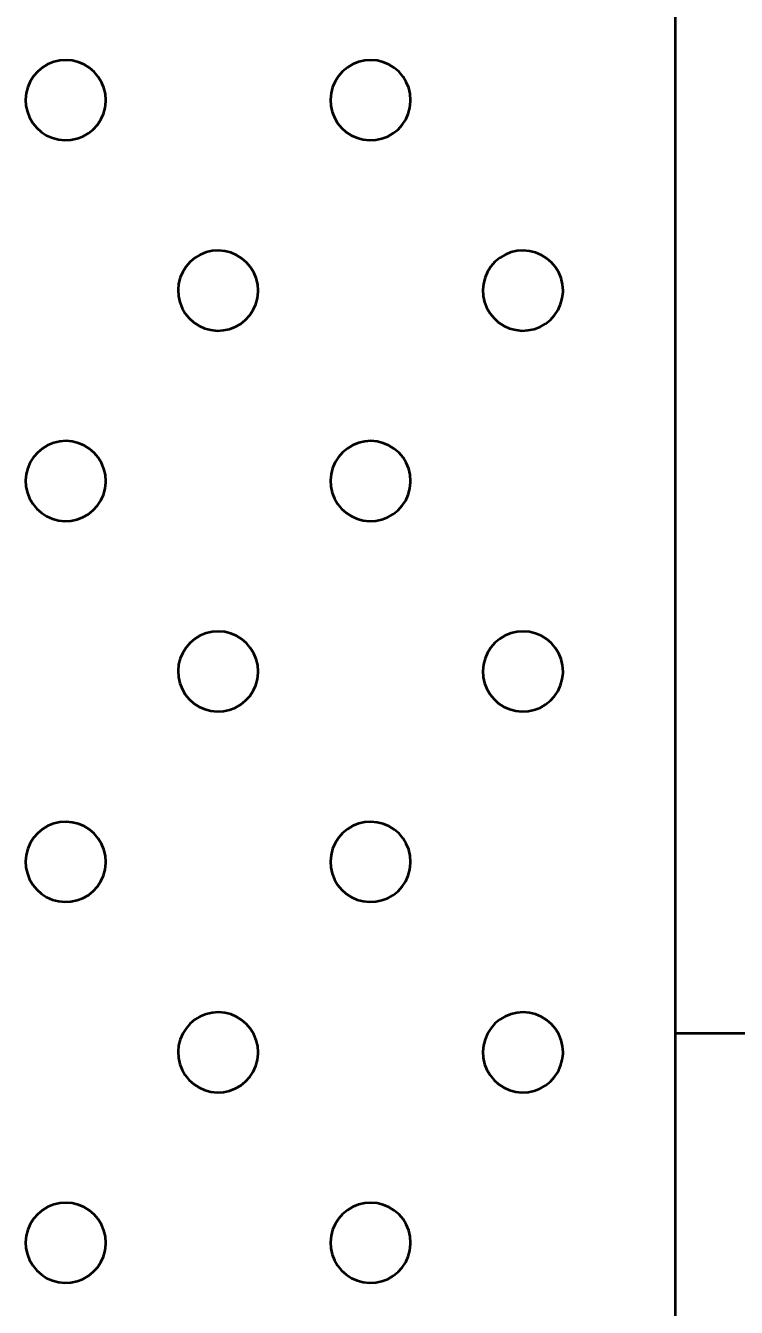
# Model space of a CAD drawing. Extents: x -76 to 974, y -1080 to -735.
# Drawn here: x 93.802 to 94.83, y -800.522 to -798.667 of the extents above; entities that cross this region are included whole.
import ezdxf

# ---------------------------------------------------------------- set-up
doc = ezdxf.new("R2010")
doc.units = 0
doc.header["$LTSCALE"] = 0.36
doc.layers.add('27', color=7, linetype='Continuous', lineweight=40)

msp = doc.modelspace()

# ---------------------------------------------------------------- linework, layer by layer
at = {"layer": '27'}
for p, q in [((94.7415, -802.3307), (94.7415, -798.3617)), ((94.7415, -800.1257), (95.403, -800.1257))]:
    msp.add_line(p, q, dxfattribs=at)
for points in [[(93.9175, -798.7752), (93.9168, -798.7662), (93.9147, -798.7573), (93.9112, -798.749), (93.9065, -798.7412), (93.9007, -798.7343), (93.8938, -798.7284), (93.8861, -798.7237), (93.8778, -798.7201), (93.869, -798.718), (93.86, -798.7172), (93.851, -798.7178), (93.8421, -798.7198), (93.8337, -798.7232), (93.826, -798.7278), (93.819, -798.7336), (93.813, -798.7404), (93.8082, -798.7481), (93.8046, -798.7564), (93.8023, -798.7652), (93.8015, -798.7742), (93.802, -798.7832), (93.804, -798.792), (93.8073, -798.8005), (93.8118, -798.8083), (93.8176, -798.8153), (93.8243, -798.8213), (93.8319, -798.8262), (93.8402, -798.8299), (93.849, -798.8322), (93.858, -798.8332), (93.867, -798.8327), (93.8759, -798.8308), (93.8843, -798.8276), (93.8922, -798.8231), (93.8992, -798.8174), (93.9053, -798.8107), (93.9103, -798.8032), (93.914, -798.7949), (93.9164, -798.7862), (93.9174, -798.7772)], [(94.3585, -798.7752), (94.3578, -798.7662), (94.3557, -798.7573), (94.3522, -798.749), (94.3475, -798.7412), (94.3417, -798.7343), (94.3348, -798.7284), (94.3271, -798.7237), (94.3188, -798.7201), (94.31, -798.718), (94.301, -798.7172), (94.292, -798.7178), (94.2831, -798.7198), (94.2747, -798.7232), (94.267, -798.7278), (94.26, -798.7336), (94.254, -798.7404), (94.2492, -798.7481), (94.2456, -798.7564), (94.2433, -798.7652), (94.2425, -798.7742), (94.243, -798.7832), (94.245, -798.792), (94.2483, -798.8005), (94.2528, -798.8083), (94.2586, -798.8153), (94.2653, -798.8213), (94.2729, -798.8262), (94.2812, -798.8299), (94.29, -798.8322), (94.299, -798.8332), (94.308, -798.8327), (94.3169, -798.8308), (94.3253, -798.8276), (94.3332, -798.8231), (94.3402, -798.8174), (94.3463, -798.8107), (94.3513, -798.8032), (94.355, -798.7949), (94.3574, -798.7862), (94.3584, -798.7772)], [(94.138, -799.0508), (94.1373, -799.0418), (94.1352, -799.033), (94.1317, -799.0246), (94.127, -799.0169), (94.1212, -799.01), (94.1143, -799.0041), (94.1066, -798.9993), (94.0983, -798.9958), (94.0895, -798.9936), (94.0805, -798.9928), (94.0715, -798.9934), (94.0626, -798.9954), (94.0542, -798.9988), (94.0465, -799.0035), (94.0395, -799.0092), (94.0335, -799.0161), (94.0287, -799.0237), (94.0251, -799.032), (94.0228, -799.0408), (94.022, -799.0498), (94.0225, -799.0588), (94.0245, -799.0677), (94.0278, -799.0761), (94.0323, -799.0839), (94.0381, -799.0909), (94.0448, -799.0969), (94.0524, -799.1019), (94.0607, -799.1055), (94.0695, -799.1078), (94.0785, -799.1088), (94.0875, -799.1083), (94.0964, -799.1065), (94.1048, -799.1032), (94.1127, -799.0987), (94.1197, -799.0931), (94.1258, -799.0864), (94.1308, -799.0788), (94.1345, -799.0705), (94.1369, -799.0618), (94.1379, -799.0528)], [(94.579, -799.0508), (94.5783, -799.0418), (94.5762, -799.033), (94.5727, -799.0246), (94.568, -799.0169), (94.5622, -799.01), (94.5553, -799.0041), (94.5476, -798.9993), (94.5393, -798.9958), (94.5305, -798.9936), (94.5215, -798.9928), (94.5125, -798.9934), (94.5036, -798.9954), (94.4952, -798.9988), (94.4875, -799.0035), (94.4805, -799.0092), (94.4745, -799.0161), (94.4697, -799.0237), (94.4661, -799.032), (94.4638, -799.0408), (94.463, -799.0498), (94.4635, -799.0588), (94.4655, -799.0677), (94.4688, -799.0761), (94.4733, -799.0839), (94.4791, -799.0909), (94.4858, -799.0969), (94.4934, -799.1019), (94.5017, -799.1055), (94.5105, -799.1078), (94.5195, -799.1088), (94.5285, -799.1083), (94.5374, -799.1065), (94.5458, -799.1032), (94.5537, -799.0987), (94.5607, -799.0931), (94.5668, -799.0864), (94.5718, -799.0788), (94.5755, -799.0705), (94.5779, -799.0618), (94.5789, -799.0528)], [(93.9175, -799.3264), (93.9168, -799.3174), (93.9147, -799.3086), (93.9112, -799.3002), (93.9065, -799.2925), (93.9007, -799.2856), (93.8938, -799.2797), (93.8861, -799.2749), (93.8778, -799.2714), (93.869, -799.2692), (93.86, -799.2684), (93.851, -799.269), (93.8421, -799.2711), (93.8337, -799.2744), (93.826, -799.2791), (93.819, -799.2849), (93.813, -799.2917), (93.8082, -799.2993), (93.8046, -799.3076), (93.8023, -799.3164), (93.8015, -799.3254), (93.802, -799.3344), (93.804, -799.3433), (93.8073, -799.3517), (93.8118, -799.3595), (93.8176, -799.3665), (93.8243, -799.3726), (93.8319, -799.3775), (93.8402, -799.3811), (93.849, -799.3835), (93.858, -799.3844), (93.867, -799.3839), (93.8759, -799.3821), (93.8843, -799.3789), (93.8922, -799.3743), (93.8992, -799.3687), (93.9053, -799.362), (93.9103, -799.3544), (93.914, -799.3462), (93.9164, -799.3374), (93.9174, -799.3285)], [(94.3585, -799.3264), (94.3578, -799.3174), (94.3557, -799.3086), (94.3522, -799.3002), (94.3475, -799.2925), (94.3417, -799.2856), (94.3348, -799.2797), (94.3271, -799.2749), (94.3188, -799.2714), (94.31, -799.2692), (94.301, -799.2684), (94.292, -799.269), (94.2831, -799.2711), (94.2747, -799.2744), (94.267, -799.2791), (94.26, -799.2849), (94.254, -799.2917), (94.2492, -799.2993), (94.2456, -799.3076), (94.2433, -799.3164), (94.2425, -799.3254), (94.243, -799.3344), (94.245, -799.3433), (94.2483, -799.3517), (94.2528, -799.3595), (94.2586, -799.3665), (94.2653, -799.3726), (94.2729, -799.3775), (94.2812, -799.3811), (94.29, -799.3835), (94.299, -799.3844), (94.308, -799.3839), (94.3169, -799.3821), (94.3253, -799.3789), (94.3332, -799.3743), (94.3402, -799.3687), (94.3463, -799.362), (94.3513, -799.3544), (94.355, -799.3462), (94.3574, -799.3374), (94.3584, -799.3285)], [(94.138, -799.6021), (94.1373, -799.593), (94.1352, -799.5842), (94.1317, -799.5759), (94.127, -799.5681), (94.1212, -799.5612), (94.1143, -799.5553), (94.1066, -799.5505), (94.0983, -799.547), (94.0895, -799.5448), (94.0805, -799.544), (94.0715, -799.5447), (94.0626, -799.5467), (94.0542, -799.5501), (94.0465, -799.5547), (94.0395, -799.5605), (94.0335, -799.5673), (94.0287, -799.575), (94.0251, -799.5833), (94.0228, -799.592), (94.022, -799.601), (94.0225, -799.6101), (94.0245, -799.6189), (94.0278, -799.6273), (94.0323, -799.6352), (94.0381, -799.6422), (94.0448, -799.6482), (94.0524, -799.6531), (94.0607, -799.6568), (94.0695, -799.6591), (94.0785, -799.66), (94.0875, -799.6596), (94.0964, -799.6577), (94.1048, -799.6545), (94.1127, -799.65), (94.1197, -799.6443), (94.1258, -799.6376), (94.1308, -799.63), (94.1345, -799.6218), (94.1369, -799.6131), (94.1379, -799.6041)], [(94.579, -799.6021), (94.5783, -799.593), (94.5762, -799.5842), (94.5727, -799.5759), (94.568, -799.5681), (94.5622, -799.5612), (94.5553, -799.5553), (94.5476, -799.5505), (94.5393, -799.547), (94.5305, -799.5448), (94.5215, -799.544), (94.5125, -799.5447), (94.5036, -799.5467), (94.4952, -799.5501), (94.4875, -799.5547), (94.4805, -799.5605), (94.4745, -799.5673), (94.4697, -799.575), (94.4661, -799.5833), (94.4638, -799.592), (94.463, -799.601), (94.4635, -799.6101), (94.4655, -799.6189), (94.4688, -799.6273), (94.4733, -799.6352), (94.4791, -799.6422), (94.4858, -799.6482), (94.4934, -799.6531), (94.5017, -799.6568), (94.5105, -799.6591), (94.5195, -799.66), (94.5285, -799.6596), (94.5374, -799.6577), (94.5458, -799.6545), (94.5537, -799.65), (94.5607, -799.6443), (94.5668, -799.6376), (94.5718, -799.63), (94.5755, -799.6218), (94.5779, -799.6131), (94.5789, -799.6041)], [(93.9175, -799.8777), (93.9168, -799.8687), (93.9147, -799.8598), (93.9112, -799.8515), (93.9065, -799.8437), (93.9007, -799.8368), (93.8938, -799.8309), (93.8861, -799.8262), (93.8778, -799.8226), (93.869, -799.8205), (93.86, -799.8197), (93.851, -799.8203), (93.8421, -799.8223), (93.8337, -799.8257), (93.826, -799.8303), (93.819, -799.8361), (93.813, -799.8429), (93.8082, -799.8506), (93.8046, -799.8589), (93.8023, -799.8677), (93.8015, -799.8767), (93.802, -799.8857), (93.804, -799.8945), (93.8073, -799.903), (93.8118, -799.9108), (93.8176, -799.9178), (93.8243, -799.9238), (93.8319, -799.9287), (93.8402, -799.9324), (93.849, -799.9347), (93.858, -799.9357), (93.867, -799.9352), (93.8759, -799.9333), (93.8843, -799.9301), (93.8922, -799.9256), (93.8992, -799.9199), (93.9053, -799.9132), (93.9103, -799.9057), (93.914, -799.8974), (93.9164, -799.8887), (93.9174, -799.8797)], [(94.3585, -799.8777), (94.3578, -799.8687), (94.3557, -799.8598), (94.3522, -799.8515), (94.3475, -799.8437), (94.3417, -799.8368), (94.3348, -799.8309), (94.3271, -799.8262), (94.3188, -799.8226), (94.31, -799.8205), (94.301, -799.8197), (94.292, -799.8203), (94.2831, -799.8223), (94.2747, -799.8257), (94.267, -799.8303), (94.26, -799.8361), (94.254, -799.8429), (94.2492, -799.8506), (94.2456, -799.8589), (94.2433, -799.8677), (94.2425, -799.8767), (94.243, -799.8857), (94.245, -799.8945), (94.2483, -799.903), (94.2528, -799.9108), (94.2586, -799.9178), (94.2653, -799.9238), (94.2729, -799.9287), (94.2812, -799.9324), (94.29, -799.9347), (94.299, -799.9357), (94.308, -799.9352), (94.3169, -799.9333), (94.3253, -799.9301), (94.3332, -799.9256), (94.3402, -799.9199), (94.3463, -799.9132), (94.3513, -799.9057), (94.355, -799.8974), (94.3574, -799.8887), (94.3584, -799.8797)], [(94.138, -800.1533), (94.1373, -800.1443), (94.1352, -800.1355), (94.1317, -800.1271), (94.127, -800.1194), (94.1212, -800.1125), (94.1143, -800.1066), (94.1066, -800.1018), (94.0983, -800.0983), (94.0895, -800.0961), (94.0805, -800.0953), (94.0715, -800.0959), (94.0626, -800.0979), (94.0542, -800.1013), (94.0465, -800.106), (94.0395, -800.1117), (94.0335, -800.1186), (94.0287, -800.1262), (94.0251, -800.1345), (94.0228, -800.1433), (94.022, -800.1523), (94.0225, -800.1613), (94.0245, -800.1702), (94.0278, -800.1786), (94.0323, -800.1864), (94.0381, -800.1934), (94.0448, -800.1994), (94.0524, -800.2044), (94.0607, -800.208), (94.0695, -800.2103), (94.0785, -800.2113), (94.0875, -800.2108), (94.0964, -800.209), (94.1048, -800.2057), (94.1127, -800.2012), (94.1197, -800.1956), (94.1258, -800.1889), (94.1308, -800.1813), (94.1345, -800.173), (94.1369, -800.1643), (94.1379, -800.1553)], [(94.579, -800.1533), (94.5783, -800.1443), (94.5762, -800.1355), (94.5727, -800.1271), (94.568, -800.1194), (94.5622, -800.1125), (94.5553, -800.1066), (94.5476, -800.1018), (94.5393, -800.0983), (94.5305, -800.0961), (94.5215, -800.0953), (94.5125, -800.0959), (94.5036, -800.0979), (94.4952, -800.1013), (94.4875, -800.106), (94.4805, -800.1117), (94.4745, -800.1186), (94.4697, -800.1262), (94.4661, -800.1345), (94.4638, -800.1433), (94.463, -800.1523), (94.4635, -800.1613), (94.4655, -800.1702), (94.4688, -800.1786), (94.4733, -800.1864), (94.4791, -800.1934), (94.4858, -800.1994), (94.4934, -800.2044), (94.5017, -800.208), (94.5105, -800.2103), (94.5195, -800.2113), (94.5285, -800.2108), (94.5374, -800.209), (94.5458, -800.2057), (94.5537, -800.2012), (94.5607, -800.1956), (94.5668, -800.1889), (94.5718, -800.1813), (94.5755, -800.173), (94.5779, -800.1643), (94.5789, -800.1553)], [(93.9175, -800.4289), (93.9168, -800.4199), (93.9147, -800.4111), (93.9112, -800.4027), (93.9065, -800.395), (93.9007, -800.3881), (93.8938, -800.3822), (93.8861, -800.3774), (93.8778, -800.3739), (93.869, -800.3717), (93.86, -800.3709), (93.851, -800.3715), (93.8421, -800.3736), (93.8337, -800.3769), (93.826, -800.3816), (93.819, -800.3874), (93.813, -800.3942), (93.8082, -800.4018), (93.8046, -800.4101), (93.8023, -800.4189), (93.8015, -800.4279), (93.802, -800.4369), (93.804, -800.4458), (93.8073, -800.4542), (93.8118, -800.462), (93.8176, -800.469), (93.8243, -800.4751), (93.8319, -800.48), (93.8402, -800.4836), (93.849, -800.486), (93.858, -800.4869), (93.867, -800.4864), (93.8759, -800.4846), (93.8843, -800.4814), (93.8922, -800.4768), (93.8992, -800.4712), (93.9053, -800.4645), (93.9103, -800.4569), (93.914, -800.4487), (93.9164, -800.4399), (93.9174, -800.431)], [(94.3585, -800.4289), (94.3578, -800.4199), (94.3557, -800.4111), (94.3522, -800.4027), (94.3475, -800.395), (94.3417, -800.3881), (94.3348, -800.3822), (94.3271, -800.3774), (94.3188, -800.3739), (94.31, -800.3717), (94.301, -800.3709), (94.292, -800.3715), (94.2831, -800.3736), (94.2747, -800.3769), (94.267, -800.3816), (94.26, -800.3874), (94.254, -800.3942), (94.2492, -800.4018), (94.2456, -800.4101), (94.2433, -800.4189), (94.2425, -800.4279), (94.243, -800.4369), (94.245, -800.4458), (94.2483, -800.4542), (94.2528, -800.462), (94.2586, -800.469), (94.2653, -800.4751), (94.2729, -800.48), (94.2812, -800.4836), (94.29, -800.486), (94.299, -800.4869), (94.308, -800.4864), (94.3169, -800.4846), (94.3253, -800.4814), (94.3332, -800.4768), (94.3402, -800.4712), (94.3463, -800.4645), (94.3513, -800.4569), (94.355, -800.4487), (94.3574, -800.4399), (94.3584, -800.431)]]:
    msp.add_lwpolyline(points, close=True, dxfattribs=at)

doc.saveas('drawing.dxf')
